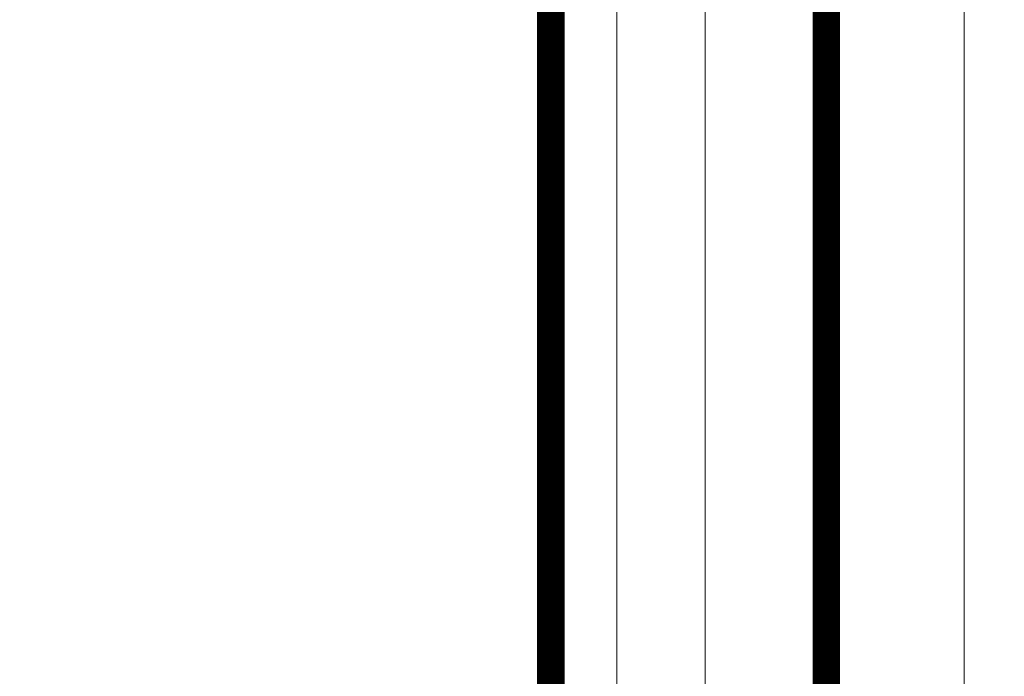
# Model space of a CAD drawing. Header units: millimetres. Extents: x 7483 to 13091, y 8111 to 13871.
# Tile 353 of 656: x 8696 to 8732, y 10545 to 10569. Entities that reach past the tile are written whole.
import ezdxf

# ---------------------------------------------------------------- set-up
doc = ezdxf.new("R2010")
doc.units = ezdxf.units.MM
doc.linetypes.add('DGN_STYLE_2', pattern=[30.2, 18.12, -12.08])
doc.layers.add('a___wymiary', color=7, linetype='Continuous', lineweight=5, true_color=0x000000)
doc.layers.add('wymiary', color=7, linetype='Continuous', lineweight=5, true_color=0xb2b2b2)
doc.layers.add('CZ-SR', color=106, linetype='Continuous', lineweight=13)
doc.layers.add('drzwi', color=30, linetype='Continuous', lineweight=20)
doc.layers.add('Powierzchnie', color=21, linetype='DGN_STYLE_2', lineweight=15, plot=False)
doc.styles.add('Arial', font='arial.ttf')
doc.dimstyles.new('wymiary agp1', dxfattribs={"dimtxt": 16, "dimasz": 5, "dimexe": 30, "dimexo": 60, "dimgap": 1.8, "dimtad": 1, "dimdec": 3, "dimrnd": 0.5, "dimdsep": 46, "dimtxsty": 'Arial', "dimblk": 'znacznik', "dimcen": 1.5, "dimse1": 1, "dimse2": 1, "dimclrd": 256, "dimazin": 0, "dimtfac": 1, "dimtdec": 3, "dimtmove": 1, "dimatfit": 3, "dimldrblk": 'znacznik', "dimfxl": 0, "dimlwd": -1, "dimarcsym": 0})

# ---------------------------------------------------------------- blocks, each defined once
blk = doc.blocks.new('gfhgfhhf')
at = {"layer": 'drzwi'}
for points in [[(8220.253, 6600.01), (8220.253, 6000.156)], [(8205.253, 6599.088), (8205.253, 5995.406)], [(8207.653, 6597.214), (8207.653, 6000.156)], [(8210.853, 6596.721), (8210.853, 6000.156)]]:
    blk.add_lwpolyline(points, dxfattribs=at)
blk = doc.blocks.new('znacznik')
at = {"layer": 'a___wymiary'}
for p, q in [((0, 1.3936), (0, -1.3936)), ((1.3936, 0), (-1.3936, 0))]:
    blk.add_line(p, q, dxfattribs=at)
at = {"layer": 'a___wymiary', "const_width": 0.2}
blk.add_lwpolyline([(0.8759, 0.8759), (-0.8759, -0.8759)], dxfattribs=at)
blk = doc.blocks.new('*D1300')
at = {"layer": 'Defpoints', "color": 0, "transparency": 16777216}
for p in [(8585.286, 10666.857), (8719.654, 10666.857), (8722.028, 9219.562)]:
    blk.add_point(p, dxfattribs=at)
at = {"layer": 'wymiary', "color": 253, "true_color": 0x999999, "transparency": 16777216}
blk.add_line((8585.286, 9224.562), (8585.286, 10661.857), dxfattribs=at)
at = {"layer": 'wymiary', "color": 253, "true_color": 0x999999, "transparency": 16777216, "xscale": 5, "yscale": 5, "zscale": 5}
for p, rotation in [((8585.286, 10666.857), 90), ((8585.286, 9219.562), 270)]:
    blk.add_blockref('znacznik', p, dxfattribs=dict(at, rotation=rotation))
at = {"layer": 'wymiary', "color": 18, "true_color": 0x000000, "transparency": 16777216, "insert": (8575.317, 9943.209), "char_height": 16, "attachment_point": 5, "rotation": 90, "style": 'Arial'}
blk.add_mtext('1447.5', dxfattribs=at)
blk = doc.blocks.new('*D1303')
at = {"layer": 'Defpoints', "color": 0, "transparency": 16777216}
for p in [(8555.286, 11469.362), (10277.023, 11469.362), (8692.028, 9219.562)]:
    blk.add_point(p, dxfattribs=at)
at = {"layer": 'wymiary', "color": 253, "true_color": 0x999999, "transparency": 16777216}
blk.add_line((8555.286, 9224.562), (8555.286, 11464.362), dxfattribs=at)
at = {"layer": 'wymiary', "color": 253, "true_color": 0x999999, "transparency": 16777216, "xscale": 5, "yscale": 5, "zscale": 5}
for p, rotation in [((8555.286, 11469.362), 90), ((8555.286, 9219.562), 270)]:
    blk.add_blockref('znacznik', p, dxfattribs=dict(at, rotation=rotation))
at = {"layer": 'wymiary', "color": 18, "true_color": 0x000000, "transparency": 16777216, "insert": (8545.317, 10344.462), "char_height": 16, "attachment_point": 5, "rotation": 90, "style": 'Arial'}
blk.add_mtext('2250', dxfattribs=at)

msp = doc.modelspace()

# ---------------------------------------------------------------- linework, layer by layer
at = {"layer": 'Powierzchnie', "const_width": 1}
for points in [[(8715.2884, 11179.7122), (8715.2884, 9219.8948), (12184.8952, 9219.9116), (12184.8952, 11469.7122), (10277.0247, 11469.7122), (10277.0247, 11179.7122), (8715.2884, 11179.7122)], [(8725.2884, 9229.9116), (8725.2884, 10667.207), (8983.2884, 10667.207), (8983.2884, 10349.9049), (9184.3093, 10349.9049), (9184.3093, 10092.7025), (9241.231, 10092.7025), (9241.231, 10147.6418), (9369.3093, 10147.6418), (9369.3093, 10092.7104), (9379.3093, 10092.711), (9379.3093, 10292.6985), (9369.3093, 10292.6985), (9369.3093, 10158.2092), (9194.3093, 10158.2092), (9194.3093, 10349.9076), (9276.3093, 10349.9076), (9276.3093, 10359.9076), (9194.3093, 10359.9168), (9194.366, 10862.7166)]]:
    msp.add_lwpolyline(points, dxfattribs=at)
at = {"layer": 'wymiary'}
msp.add_lwpolyline([(8715.2884, 9219.9116), (8715.2884, 11179.7122), (10277.0247, 11179.7122), (10277.0247, 11469.7122), (12184.8952, 11469.7122), (12184.8952, 9219.9116)], close=True, dxfattribs=at)

# ---------------------------------------------------------------- block references
at = {"layer": 'CZ-SR'}
msp.add_blockref('gfhgfhhf', (510.0352, 4063.7609), dxfattribs=at)

# ---------------------------------------------------------------- dimensions: what is measured, and where the dimension line sits
at = {"layer": 'wymiary'}
for base, p1, p2, picture, middle in [((8555.2864, 11469.3622), (8692.0284, 9219.5616), (10277.0226, 11469.3622), '*D1303', (8545.3172, 10344.4619)), ((8585.2864, 10666.857), (8722.0284, 9219.5616), (8719.6544, 10666.857), '*D1300', (8575.3172, 9943.2093))]:
    dim = msp.add_linear_dim(base=base, p1=p1, p2=p2, angle=90, dimstyle='wymiary agp1', override={"dimblk": 'znacznik'}, dxfattribs=at)
    dim.commit()
    dim.dimension.update_dxf_attribs({"geometry": picture, "text_midpoint": middle})

doc.saveas('drawing.dxf')
